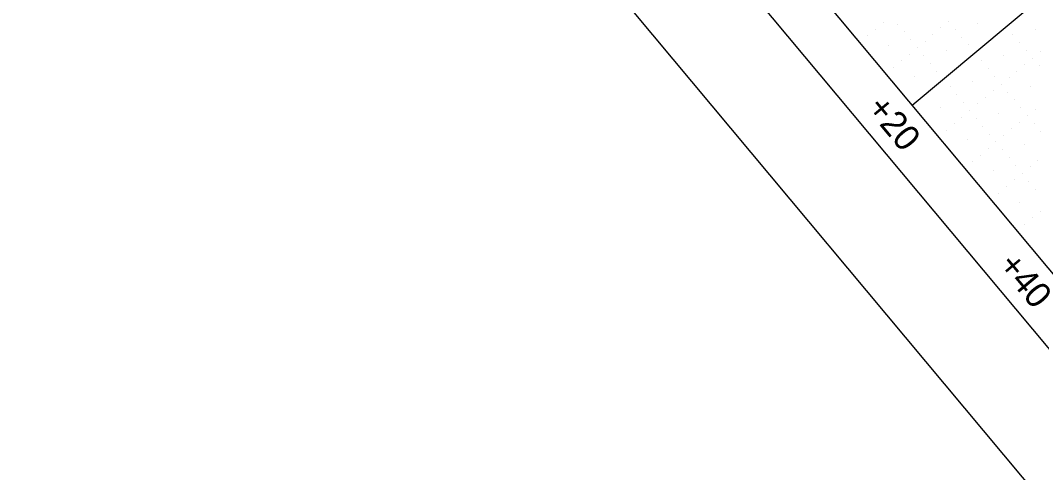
# Model space of a CAD drawing. Extents: x 2042995 to 2043795, y 305365 to 306249.
# Drawn here: x 2043095 to 2043194.7, y 305730.9 to 305775.1 of the extents above; entities that cross this region are included whole.
import ezdxf

# ---------------------------------------------------------------- set-up
doc = ezdxf.new("R2010")
doc.units = 0
for name, color, linetype in [('BR_BORDER LINES', 7, 'Continuous'), ('BR_CONCRETE', 7, 'Continuous'), ('BR_GRID DOTS', 7, 'Continuous'), ('BR_GRID LINES', 7, 'Continuous'), ('BR_TEXT', 7, 'Continuous'), ('RD_SHT_IplotShp', 7, 'Continuous')]:
    doc.layers.add(name, color=color, linetype=linetype)

msp = doc.modelspace()

# ---------------------------------------------------------------- linework, layer by layer
at = {"layer": 'BR_BORDER LINES'}
for p, q in [((2043026.498, 305945.211), (2043458.121, 305428.416)), ((2043041.019, 305935.624), (2043355.122, 305559.54))]:
    msp.add_line(p, q, dxfattribs=at)
at = {"layer": 'BR_CONCRETE'}
msp.add_spline([(2043139.109, 306017.548), (2043148.199, 306007.16), (2043160.233, 305993.368), (2043172.245, 305979.557), (2043184.234, 305965.727), (2043196.201, 305951.879), (2043208.145, 305938.012), (2043220.067, 305924.126), (2043231.966, 305910.221), (2043243.843, 305896.297), (2043255.698, 305882.355), (2043267.529, 305868.394), (2043279.339, 305854.414), (2043291.126, 305840.415), (2043302.89, 305826.398), (2043314.632, 305812.361), (2043326.352, 305798.306), (2043338.049, 305784.233), (2043349.724, 305770.14), (2043361.376, 305756.029), (2043373.005, 305741.899), (2043384.613, 305727.75), (2043396.197, 305713.582), (2043407.76, 305699.396), (2043419.299, 305685.191), (2043430.817, 305670.967), (2043442.311, 305656.724), (2043453.784, 305642.463), (2043465.234, 305628.182), (2043476.661, 305613.883), (2043488.066, 305599.566), (2043499.448, 305585.229), (2043510.808, 305570.874), (2043522.146, 305556.5), (2043533.461, 305542.107), (2043544.753, 305527.695), (2043547.219, 305524.543)], degree=3, dxfattribs=at)
at = {"layer": 'BR_GRID DOTS'}
for p, q in [((2043178.452, 305774.192), (2043178.452, 305774.192)), ((2043179.219, 305774.833), (2043179.219, 305774.833)), ((2043180.628, 305774.707), (2043180.628, 305774.707)), ((2043184.853, 305774.327), (2043184.853, 305774.327)), ((2043185.621, 305774.968), (2043185.621, 305774.968)), ((2043186.262, 305774.201), (2043186.262, 305774.201)), ((2043188.438, 305774.715), (2043188.438, 305774.715)), ((2043194.072, 305774.209), (2043194.072, 305774.209)), ((2043177.684, 305773.551), (2043177.684, 305773.551)), ((2043181.269, 305773.939), (2043181.269, 305773.939)), ((2043181.91, 305773.172), (2043181.91, 305773.172)), ((2043183.318, 305773.045), (2043183.318, 305773.045)), ((2043184.086, 305773.686), (2043184.086, 305773.686)), ((2043186.903, 305773.433), (2043186.903, 305773.433)), ((2043191.896, 305773.695), (2043191.896, 305773.695)), ((2043179.734, 305772.657), (2043179.734, 305772.657)), ((2043182.551, 305772.404), (2043182.551, 305772.404)), ((2043185.368, 305772.151), (2043185.368, 305772.151)), ((2043187.544, 305772.666), (2043187.544, 305772.666)), ((2043192.537, 305772.927), (2043192.537, 305772.927)), ((2043193.178, 305772.16), (2043193.178, 305772.16)), ((2043181.016, 305771.122), (2043181.016, 305771.122)), ((2043181.783, 305771.763), (2043181.783, 305771.763)), ((2043183.192, 305771.637), (2043183.192, 305771.637)), ((2043188.826, 305771.131), (2043188.826, 305771.131)), ((2043191.002, 305771.645), (2043191.002, 305771.645)), ((2043193.819, 305771.392), (2043193.819, 305771.392)), ((2043194.587, 305772.033), (2043194.587, 305772.033)), ((2043180.248, 305770.481), (2043180.248, 305770.481)), ((2043183.833, 305770.869), (2043183.833, 305770.869)), ((2043184.474, 305770.102), (2043184.474, 305770.102)), ((2043189.467, 305770.363), (2043189.467, 305770.363)), ((2043192.284, 305770.11), (2043192.284, 305770.11)), ((2043193.052, 305770.751), (2043193.052, 305770.751)), ((2043194.46, 305770.625), (2043194.46, 305770.625)), ((2043182.298, 305769.587), (2043182.298, 305769.587)), ((2043187.932, 305769.081), (2043187.932, 305769.081)), ((2043190.108, 305769.596), (2043190.108, 305769.596)), ((2043191.517, 305769.469), (2043191.517, 305769.469)), ((2043185.756, 305768.567), (2043185.756, 305768.567)), ((2043189.981, 305768.187), (2043189.981, 305768.187)), ((2043190.749, 305768.828), (2043190.749, 305768.828)), ((2043191.39, 305768.061), (2043191.39, 305768.061)), ((2043193.566, 305768.575), (2043193.566, 305768.575)), ((2043186.397, 305767.799), (2043186.397, 305767.799)), ((2043189.214, 305767.546), (2043189.214, 305767.546)), ((2043192.031, 305767.293), (2043192.031, 305767.293)), ((2043184.862, 305766.517), (2043184.862, 305766.517)), ((2043187.038, 305767.032), (2043187.038, 305767.032)), ((2043187.679, 305766.264), (2043187.679, 305766.264)), ((2043188.446, 305766.905), (2043188.446, 305766.905)), ((2043192.672, 305766.526), (2043192.672, 305766.526)), ((2043194.081, 305766.399), (2043194.081, 305766.399)), ((2043186.911, 305765.623), (2043186.911, 305765.623)), ((2043188.32, 305765.497), (2043188.32, 305765.497)), ((2043190.496, 305766.011), (2043190.496, 305766.011)), ((2043192.546, 305765.117), (2043192.546, 305765.117)), ((2043193.313, 305765.758), (2043193.313, 305765.758)), ((2043185.376, 305764.341), (2043185.376, 305764.341)), ((2043186.144, 305764.982), (2043186.144, 305764.982)), ((2043188.961, 305764.729), (2043188.961, 305764.729)), ((2043191.778, 305764.476), (2043191.778, 305764.476)), ((2043193.954, 305764.991), (2043193.954, 305764.991)), ((2043194.595, 305764.223), (2043194.595, 305764.223)), ((2043187.426, 305763.447), (2043187.426, 305763.447)), ((2043189.602, 305763.961), (2043189.602, 305763.961)), ((2043190.243, 305763.194), (2043190.243, 305763.194)), ((2043191.011, 305763.835), (2043191.011, 305763.835)), ((2043189.476, 305762.553), (2043189.476, 305762.553)), ((2043190.884, 305762.426), (2043190.884, 305762.426)), ((2043193.06, 305762.941), (2043193.06, 305762.941)), ((2043187.94, 305761.271), (2043187.94, 305761.271)), ((2043188.708, 305761.912), (2043188.708, 305761.912)), ((2043191.525, 305761.659), (2043191.525, 305761.659)), ((2043194.342, 305761.406), (2043194.342, 305761.406)), ((2043189.99, 305760.377), (2043189.99, 305760.377)), ((2043192.166, 305760.891), (2043192.166, 305760.891)), ((2043192.807, 305760.124), (2043192.807, 305760.124)), ((2043193.575, 305760.765), (2043193.575, 305760.765)), ((2043192.04, 305759.483), (2043192.04, 305759.483)), ((2043193.448, 305759.356), (2043193.448, 305759.356)), ((2043190.505, 305758.201), (2043190.505, 305758.201)), ((2043191.272, 305758.842), (2043191.272, 305758.842)), ((2043194.089, 305758.589), (2043194.089, 305758.589)), ((2043192.554, 305757.307), (2043192.554, 305757.307)), ((2043194.604, 305756.413), (2043194.604, 305756.413)), ((2043193.069, 305755.131), (2043193.069, 305755.131)), ((2043193.836, 305755.772), (2043193.836, 305755.772))]:
    msp.add_line(p, q, dxfattribs=at)
at = {"layer": 'BR_GRID LINES'}
msp.add_line((2043335.549, 305894.975), (2043182.045, 305766.77), dxfattribs=at)
at = {"layer": 'RD_SHT_IplotShp'}
msp.add_lwpolyline([(2043333.027, 306248.995), (2043794.566, 305696.382), (2043456.858, 305414.33), (2042995.319, 305966.944)], close=True, dxfattribs=at)

# ---------------------------------------------------------------- texts
at = {"layer": 'BR_TEXT'}
for s, p in [('+20', (2043177.52, 305766.438)), ('+40', (2043190.34, 305751.087))]:
    msp.add_text(s, height=2.5, rotation=309.86836, dxfattribs=at).set_placement(p)

doc.saveas('drawing.dxf')
